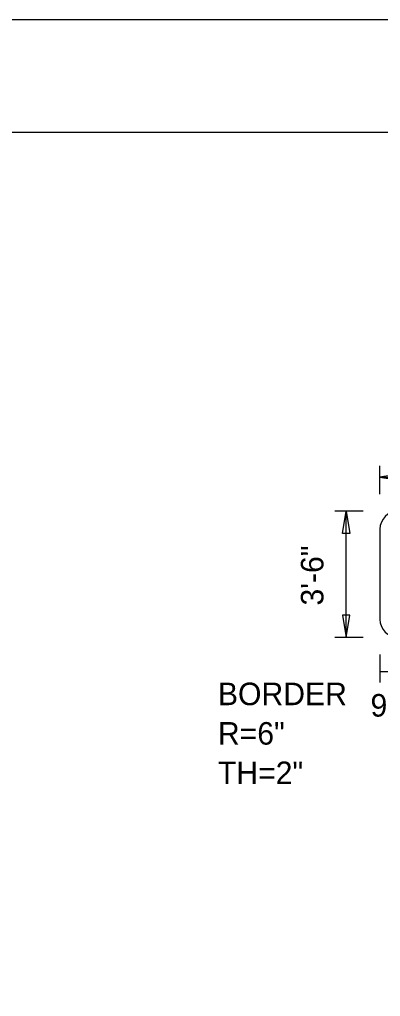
# Model space of a CAD drawing. Extents: x 1806251 to 1809821, y 414895 to 422886.
# Drawn here: x 1809675.736 to 1809676.936, y 415300.976 to 415304.226 of the extents above; entities that cross this region are included whole.
import ezdxf

# ---------------------------------------------------------------- set-up
doc = ezdxf.new("R2010")
doc.units = 0
for name, color, linetype in [('GSBWFILL', 7, 'Continuous'), ('GSCOLORFILL', 7, 'Continuous'), ('GSDIMS', 7, 'Continuous'), ('GSOUTLINE', 7, 'Continuous'), ('GSSHT', 7, 'Continuous')]:
    doc.layers.add(name, color=color, linetype=linetype)

msp = doc.modelspace()

# ---------------------------------------------------------------- linework, layer by layer
at = {"layer": 'GSBWFILL'}
msp.add_line((1809676.9346, 415302.5306), (1809676.9346, 415302.2306), dxfattribs=at)
for centre, start, end in [((1809676.9946, 415302.5306), 90, 180), ((1809676.9946, 415302.2306), 180, 270)]:
    msp.add_arc(centre, 0.06, start, end, dxfattribs=at)
at = {"layer": 'GSCOLORFILL'}
msp.add_line((1809676.9346, 415302.5306), (1809676.9346, 415302.2306), dxfattribs=at)
msp.add_line((1809676.9346, 415302.5306), (1809676.9346, 415302.2306), dxfattribs=at)
msp.add_line((1809676.9346, 415302.5306), (1809676.9346, 415302.2306), dxfattribs=at)
for centre, start, end in [((1809676.9946, 415302.5306), 90, 180), ((1809676.9946, 415302.5306), 90, 180), ((1809676.9946, 415302.5306), 90, 180), ((1809676.9946, 415302.2306), 180, 270), ((1809676.9946, 415302.2306), 180, 270), ((1809676.9946, 415302.2306), 180, 270)]:
    msp.add_arc(centre, 0.06, start, end, dxfattribs=at)
at = {"layer": 'GSDIMS'}
for p, q in [((1809676.9346, 415302.6473), (1809676.9346, 415302.7411)), ((1809676.9346, 415302.7036), (1809678.2556, 415302.7036)), ((1809676.8783, 415302.5911), (1809676.7846, 415302.5911)), ((1809676.8221, 415302.1701), (1809676.8221, 415302.5911)), ((1809676.8783, 415302.1701), (1809676.7846, 415302.1701)), ((1809676.9346, 415302.1138), (1809676.9346, 415302.0201)), ((1809676.9346, 415302.0576), (1809677.0328, 415302.0576))]:
    msp.add_line(p, q, dxfattribs=at)
for points in [[(1809676.9346, 415302.7036), (1809677.0096, 415302.6911), (1809677.0096, 415302.7161)], [(1809676.8221, 415302.5911), (1809676.8346, 415302.5161), (1809676.8096, 415302.5161)], [(1809676.8221, 415302.1701), (1809676.8346, 415302.2451), (1809676.8096, 415302.2451)]]:
    msp.add_lwpolyline(points, close=True, dxfattribs=at)
at = {"layer": 'GSOUTLINE'}
msp.add_line((1809676.9346, 415302.5306), (1809676.9346, 415302.2306), dxfattribs=at)
for centre, start, end in [((1809676.9946, 415302.5306), 90, 180), ((1809676.9946, 415302.2306), 180, 270)]:
    msp.add_arc(centre, 0.06, start, end, dxfattribs=at)
at = {"layer": 'GSSHT'}
msp.add_line((1809672.1349, 415304.2262), (1809684.8891, 415304.2262), dxfattribs=at)
msp.add_lwpolyline([(1809672.634, 415303.8512), (1809684.6381, 415303.8512), (1809684.6381, 415296.3475), (1809672.634, 415296.3475)], close=True, dxfattribs=at)

# ---------------------------------------------------------------- texts
at = {"layer": 'GSDIMS'}
msp.add_text('3\'-6"', height=0.075, rotation=90, dxfattribs=at).set_placement((1809676.7466, 415302.2766))
for s, p in [('BORDER', (1809676.3956, 415301.9451)), ('9.8"', (1809676.9033, 415301.9071)), ('R=6"', (1809676.3956, 415301.8138)), ('TH=2"', (1809676.3956, 415301.6826))]:
    msp.add_text(s, height=0.075, dxfattribs=at).set_placement(p)

doc.saveas('drawing.dxf')
